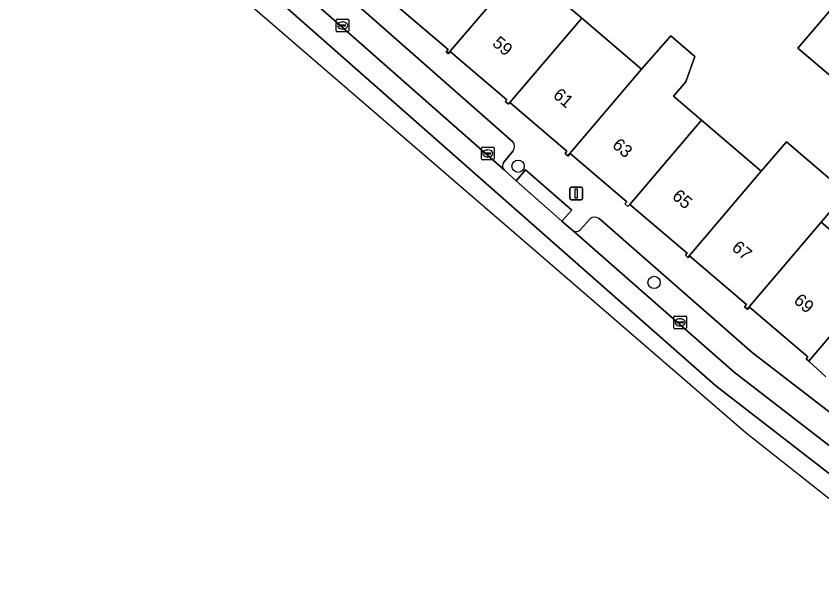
# Model space of a CAD drawing. Extents: x 162073 to 163043, y 381818 to 382561.
# Drawn here: x 162124 to 162187.6, y 382109.3 to 382154 of the extents above; entities that cross this region are included whole.
import ezdxf

# ---------------------------------------------------------------- set-up
doc = ezdxf.new("R2010")
doc.units = 0
for name, color, linetype in [('IMGEO_Boom', 7, 'Continuous'), ('IMGEO_Erf', 7, 'Continuous'), ('IMGEO_Kolk', 7, 'Continuous'), ('IMGEO_Lichtmast', 7, 'Continuous'), ('IMGEO_Pand', 7, 'Continuous'), ('IMGEO_Pand_nummerreeks', 7, 'Continuous'), ('IMGEO_Parkeervlak_open', 7, 'Continuous'), ('IMGEO_Rijbaan_lokaal_gesloten', 7, 'Continuous'), ('IMGEO_Rijbaan_lokaal_open', 7, 'Continuous'), ('IMGEO_Voetpad_open', 7, 'Continuous')]:
    doc.layers.add(name, color=color, linetype=linetype)

msp = doc.modelspace()

# ---------------------------------------------------------------- linework, layer by layer
at = {"layer": 'IMGEO_Boom'}
for centre in [(162163.658, 382142.201), (162174.394, 382133.032)]:
    msp.add_circle(centre, 0.489, dxfattribs=at)
at = {"layer": 'IMGEO_Erf'}
for points in [[(162163.964, 382157.908), (162168.686, 382153.881), (162173.408, 382149.854), (162175.712, 382152.49), (162177.614, 382150.868), (162176.887, 382148.859), (162175.914, 382147.718), (162178.131, 382145.828), (162182.853, 382141.801), (162184.833, 382144.124), (162189.555, 382140.097), (162187.576, 382137.774), (162192.227, 382133.808)], [(162188.864, 382148.853), (162185.73, 382151.525), (162189.483, 382155.926)], [(162189.835, 382130.623), (162186.59, 382126.818), (162187.953, 382125.573)]]:
    msp.add_lwpolyline(points, dxfattribs=at)
at = {"layer": 'IMGEO_Kolk'}
for p, q in [((162149.309, 382152.875), (162149.309, 382153.727)), ((162149.384, 382153.801), (162150.236, 382153.801)), ((162150.31, 382153.727), (162150.31, 382152.875)), ((162149.568, 382153.295), (162149.568, 382153.307)), ((162150.006, 382153.258), (162149.608, 382153.258)), ((162149.611, 382153.344), (162150.009, 382153.344)), ((162149.82, 382153.021), (162149.795, 382153.021)), ((162149.797, 382153.581), (162149.822, 382153.581)), ((162150.052, 382153.307), (162150.052, 382153.295)), ((162150.236, 382152.801), (162149.384, 382152.801)), ((162160.769, 382142.779), (162160.769, 382143.631)), ((162160.844, 382143.705), (162161.696, 382143.705)), ((162161.257, 382143.485), (162161.282, 382143.485)), ((162161.77, 382143.631), (162161.77, 382142.779)), ((162161.028, 382143.199), (162161.028, 382143.211)), ((162161.466, 382143.162), (162161.068, 382143.162)), ((162161.071, 382143.248), (162161.469, 382143.248)), ((162161.28, 382142.925), (162161.255, 382142.925)), ((162161.512, 382143.211), (162161.512, 382143.199)), ((162161.696, 382142.705), (162160.844, 382142.705)), ((162175.946, 382129.452), (162175.946, 382130.304)), ((162176.021, 382130.378), (162176.873, 382130.378)), ((162176.434, 382130.158), (162176.459, 382130.158)), ((162176.947, 382130.304), (162176.947, 382129.452)), ((162176.205, 382129.872), (162176.205, 382129.884)), ((162176.643, 382129.835), (162176.245, 382129.835)), ((162176.248, 382129.921), (162176.646, 382129.921)), ((162176.457, 382129.598), (162176.432, 382129.598)), ((162176.689, 382129.884), (162176.689, 382129.872)), ((162176.873, 382129.378), (162176.021, 382129.378))]:
    msp.add_line(p, q, dxfattribs=at)
for points in [[(162149.309, 382152.875), (162149.309, 382153.727)], [(162149.384, 382153.801), (162150.236, 382153.801)], [(162150.31, 382153.727), (162150.31, 382152.875)], [(162150.236, 382152.801), (162149.384, 382152.801)], [(162160.769, 382142.779), (162160.769, 382143.631)], [(162160.844, 382143.705), (162161.696, 382143.705)], [(162161.77, 382143.631), (162161.77, 382142.779)], [(162161.696, 382142.705), (162160.844, 382142.705)], [(162175.946, 382129.452), (162175.946, 382130.304)], [(162176.021, 382130.378), (162176.873, 382130.378)], [(162176.947, 382130.304), (162176.947, 382129.452)], [(162176.873, 382129.378), (162176.021, 382129.378)]]:
    msp.add_lwpolyline(points, dxfattribs=at)
for centre, radius, start, end in [((162149.386, 382153.725), 0.0765, 91.55205, 178.44795), ((162149.386, 382153.725), 0.0765, 91.55205, 178.44795), ((162150.234, 382153.725), 0.0765, 1.55205, 88.44795), ((162150.234, 382153.725), 0.0765, 1.55205, 88.44795), ((162149.608, 382153.304), 0.0403, 85.87752, 175.75265), ((162149.605, 382153.294), 0.0366, 178.93798, 274.71019), ((162150.009, 382153.301), 0.043, 264.86636, 352.45326), ((162150.013, 382153.306), 0.0386, 1.73085, 96.63898), ((162149.386, 382152.877), 0.0765, 181.55205, 268.44795), ((162149.386, 382152.877), 0.0765, 181.55205, 268.44795), ((162150.234, 382152.877), 0.0765, 271.55205, 358.44795), ((162150.234, 382152.877), 0.0765, 271.55205, 358.44795), ((162160.846, 382143.629), 0.0765, 91.55205, 178.44795), ((162160.846, 382143.629), 0.0765, 91.55205, 178.44795), ((162161.694, 382143.629), 0.0765, 1.55205, 88.44795), ((162161.694, 382143.629), 0.0765, 1.55205, 88.44795), ((162161.068, 382143.208), 0.0403, 85.87752, 175.75265), ((162161.065, 382143.198), 0.0366, 178.93798, 274.71019), ((162161.469, 382143.205), 0.043, 264.86636, 352.45326), ((162161.473, 382143.21), 0.0386, 1.73085, 96.63898), ((162160.846, 382142.781), 0.0765, 181.55205, 268.44795), ((162160.846, 382142.781), 0.0765, 181.55205, 268.44795), ((162161.694, 382142.781), 0.0765, 271.55205, 358.44795), ((162161.694, 382142.781), 0.0765, 271.55205, 358.44795), ((162176.023, 382130.302), 0.0765, 91.55205, 178.44795), ((162176.023, 382130.302), 0.0765, 91.55205, 178.44795), ((162176.871, 382130.302), 0.0765, 1.55205, 88.44795), ((162176.871, 382130.302), 0.0765, 1.55205, 88.44795), ((162176.245, 382129.881), 0.0403, 85.87752, 175.75265), ((162176.242, 382129.871), 0.0366, 178.93798, 274.71019), ((162176.646, 382129.878), 0.043, 264.86636, 352.45326), ((162176.65, 382129.883), 0.0386, 1.73085, 96.63898), ((162176.023, 382129.454), 0.0765, 181.55205, 268.44795), ((162176.023, 382129.454), 0.0765, 181.55205, 268.44795), ((162176.871, 382129.454), 0.0765, 271.55205, 358.44795), ((162176.871, 382129.454), 0.0765, 271.55205, 358.44795)]:
    msp.add_arc(centre, radius, start, end, dxfattribs=at)
for centre, major_axis, ratio, start_param, end_param in [((162149.796, 382153.301), (-0.387, 0.002), 0.722429, 4.712389, 7.853982), ((162149.821, 382153.301), (-0.39, 0.002), 0.717154, 1.570796, 4.712389), ((162161.256, 382143.205), (-0.387, 0.002), 0.722429, 4.712389, 7.853982), ((162161.281, 382143.205), (-0.39, 0.002), 0.717154, 1.570796, 4.712389), ((162176.433, 382129.878), (-0.387, 0.002), 0.722429, 4.712389, 7.853982), ((162176.458, 382129.878), (-0.39, 0.002), 0.717154, 1.570796, 4.712389)]:
    msp.add_ellipse(centre, major_axis=major_axis, ratio=ratio, start_param=start_param, end_param=end_param, dxfattribs=at)
at = {"layer": 'IMGEO_Lichtmast'}
for p, q in [((162167.754, 382139.647), (162167.754, 382140.447)), ((162167.754, 382140.447), (162167.754, 382139.647)), ((162167.854, 382140.547), (162168.644, 382140.547)), ((162168.644, 382140.547), (162167.854, 382140.547)), ((162168.744, 382140.447), (162168.744, 382139.647)), ((162168.744, 382139.647), (162168.744, 382140.447)), ((162168.644, 382139.547), (162167.854, 382139.547)), ((162167.854, 382139.547), (162168.644, 382139.547))]:
    msp.add_line(p, q, dxfattribs=at)
msp.add_lwpolyline([(162168.174, 382140.422), (162168.324, 382140.422), (162168.324, 382139.672), (162168.174, 382139.672), (162168.174, 382140.422)], dxfattribs=at)
for centre, start, end in [((162167.854, 382140.447), 90, 180), ((162167.854, 382140.447), 90, 180), ((162168.644, 382140.447), 0, 90), ((162168.644, 382140.447), 360, 90), ((162167.854, 382139.647), 180, 270), ((162167.854, 382139.647), 180, 270), ((162168.644, 382139.647), 270, 0), ((162168.644, 382139.647), 270, 0)]:
    msp.add_arc(centre, 0.1, start, end, dxfattribs=at)
at = {"layer": 'IMGEO_Pand'}
for points in [[(162163.964, 382157.908), (162159.241, 382161.935), (162153.434, 382155.123), (162153.479, 382155.085), (162153.62, 382155.252), (162158.136, 382151.401), (162157.99, 382151.23), (162158.153, 382151.091)], [(162168.686, 382153.881), (162163.964, 382157.908), (162158.153, 382151.091), (162158.179, 382151.069), (162158.322, 382151.237), (162162.772, 382147.442), (162162.649, 382147.298), (162162.871, 382147.109), (162162.896, 382147.088), (162163.014, 382147.226)], [(162192.615, 382153.255), (162189.483, 382155.926), (162185.73, 382151.525), (162188.864, 382148.853)], [(162168.686, 382153.881), (162163.014, 382147.226), (162167.517, 382143.385), (162167.365, 382143.207), (162167.584, 382143.021), (162173.408, 382149.854)], [(162178.131, 382145.828), (162175.914, 382147.718), (162176.887, 382148.859), (162177.614, 382150.868), (162175.712, 382152.49), (162173.408, 382149.854), (162167.584, 382143.021), (162167.607, 382143.002), (162167.778, 382143.203), (162172.243, 382139.396), (162172.095, 382139.223), (162172.327, 382139.026), (162172.468, 382139.192)], [(162177.058, 382135.002), (162182.853, 382141.801), (162178.131, 382145.828), (162172.468, 382139.192), (162176.994, 382135.333), (162176.858, 382135.173)], [(162187.576, 382137.774), (162189.555, 382140.097), (162184.833, 382144.124), (162182.853, 382141.801), (162177.058, 382135.002), (162177.088, 382134.977), (162177.205, 382135.114), (162181.678, 382131.3), (162181.516, 382131.11), (162181.736, 382130.922)], [(162192.514, 382133.766), (162192.327, 382133.925), (162192.227, 382133.808), (162187.576, 382137.774), (162181.736, 382130.922), (162181.763, 382130.899), (162181.926, 382131.089), (162186.524, 382127.168), (162186.379, 382126.998), (162186.59, 382126.818), (162189.835, 382130.623)]]:
    msp.add_lwpolyline(points, close=True, dxfattribs=at)
at = {"layer": 'IMGEO_Parkeervlak_open'}
for points in [[(162133.933, 382167.137), (162162.557, 382141.907)], [(162163.236, 382144.127), (162137.654, 382166.659), (162137.04, 382166.915), (162135.313, 382166.71)], [(162162.546, 382142.527), (162163.268, 382143.407)], [(162169.342, 382138.04), (162168.579, 382137.209)], [(162197.222, 382115.889), (162182.121, 382127.505), (162170.046, 382138.064)], [(162167.996, 382137.104), (162180.708, 382125.942), (162198.53, 382112.194)]]:
    msp.add_lwpolyline(points, dxfattribs=at)
for centre, radius, start, end in [((162162.823, 382143.748), 0.561, 322.55081, 42.5388), ((162162.894, 382142.223), 0.462, 138.85542, 223.17744), ((162169.708, 382137.649), 0.536, 50.84521, 133.05981), ((162168.229, 382137.482), 0.444, 238.32045, 322.09892)]:
    msp.add_arc(centre, radius, start, end, dxfattribs=at)
at = {"layer": 'IMGEO_Rijbaan_lokaal_gesloten'}
msp.add_lwpolyline([(162180.708, 382125.942), (162167.996, 382137.104), (162167.885, 382137.201), (162167.101, 382137.877), (162163.514, 382141.043), (162162.557, 382141.907), (162133.933, 382167.137), (162132.408, 382168.485), (162126.507, 382173.673), (162125.354, 382172.361), (162179.272, 382124.864), (162197.645, 382110.646), (162198.731, 382112.02), (162198.53, 382112.194)], close=True, dxfattribs=at)
at = {"layer": 'IMGEO_Rijbaan_lokaal_open'}
msp.add_lwpolyline([(162196.622, 382109.326), (162197.645, 382110.646), (162179.272, 382124.864), (162125.354, 382172.361), (162124.046, 382170.871), (162166.369, 382134.365), (162181.661, 382121.174), (162196.622, 382109.326)], dxfattribs=at)
at = {"layer": 'IMGEO_Voetpad_open'}
for points in [[(162135.313, 382166.71), (162137.04, 382166.915), (162137.654, 382166.659), (162163.236, 382144.127)], [(162187.953, 382125.573), (162186.59, 382126.818), (162186.379, 382126.998), (162186.524, 382127.168), (162181.926, 382131.089), (162181.763, 382130.899), (162181.736, 382130.922), (162181.516, 382131.11), (162181.678, 382131.3), (162177.205, 382135.114), (162177.088, 382134.977), (162177.058, 382135.002), (162176.858, 382135.173), (162176.994, 382135.333), (162172.468, 382139.192), (162172.327, 382139.026), (162172.095, 382139.223), (162172.243, 382139.396), (162167.778, 382143.203), (162167.607, 382143.002), (162167.584, 382143.021), (162167.365, 382143.207), (162167.517, 382143.385), (162163.014, 382147.226), (162162.896, 382147.088), (162162.871, 382147.109), (162162.649, 382147.298), (162162.772, 382147.442), (162158.322, 382151.237), (162158.179, 382151.069), (162158.153, 382151.091), (162157.99, 382151.23), (162158.136, 382151.401), (162153.62, 382155.252)], [(162163.268, 382143.407), (162162.546, 382142.527)], [(162162.557, 382141.907), (162163.514, 382141.043), (162164.24, 382141.907), (162167.908, 382138.721), (162167.101, 382137.877), (162167.885, 382137.201), (162167.996, 382137.104)], [(162168.579, 382137.209), (162169.342, 382138.04)], [(162170.046, 382138.064), (162182.121, 382127.505), (162197.222, 382115.889)]]:
    msp.add_lwpolyline(points, dxfattribs=at)
msp.add_lwpolyline([(162167.101, 382137.877), (162167.908, 382138.721), (162164.24, 382141.907), (162163.514, 382141.043)], close=True, dxfattribs=at)
for centre, radius, start, end in [((162162.823, 382143.748), 0.561, 322.55081, 42.5388), ((162162.894, 382142.223), 0.462, 138.85542, 223.17744), ((162169.708, 382137.649), 0.536, 50.84521, 133.05981), ((162168.229, 382137.482), 0.444, 238.32045, 322.09892)]:
    msp.add_arc(centre, radius, start, end, dxfattribs=at)

# ---------------------------------------------------------------- texts
at = {"layer": 'IMGEO_Pand_nummerreeks'}
for s, rotation, p in [('59', 319.54345, (162161.553, 382151.793)), ('61', 319.53863, (162166.346, 382147.696)), ('63', 319.54918, (162171.016, 382143.752)), ('65', 319.54812, (162175.738, 382139.716)), ('67', 319.54918, (162180.447, 382135.66)), ('69', 319.54345, (162185.336, 382131.492))]:
    msp.add_text(s, height=1, rotation=rotation, dxfattribs=at).set_placement(p)

doc.saveas('drawing.dxf')
